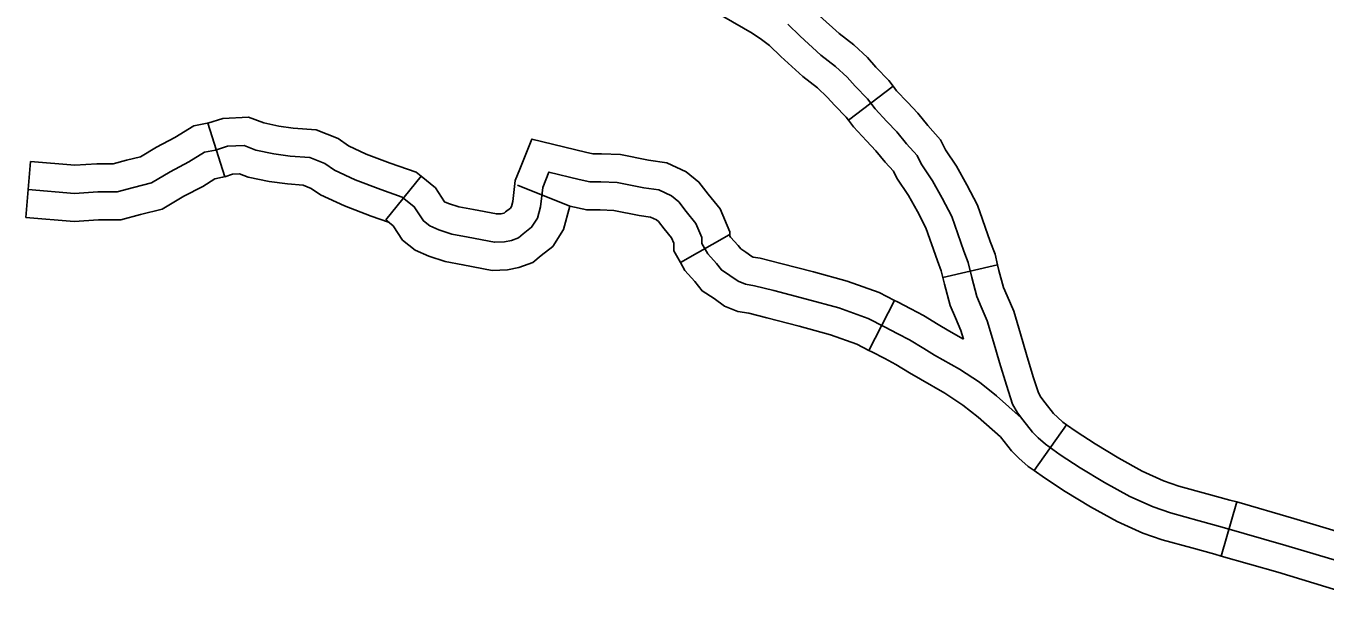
# Model space of a CAD drawing. Extents: x 1377389 to 1380723, y 1168351 to 1170484.
# Drawn here: x 1378478.6 to 1378548, y 1168857.7 to 1168888.7 of the extents above; entities that cross this region are included whole.
import ezdxf

# ---------------------------------------------------------------- set-up
doc = ezdxf.new("R2010")
doc.units = 0
doc.layers.add('B_Fill', color=7, linetype='Continuous')

msp = doc.modelspace()

# ---------------------------------------------------------------- linework, layer by layer
at = {"layer": 'B_Fill'}
for p, q in [((1378522.523, 1168883.663), (1378524.91, 1168885.48)), ((1378489.235, 1168880.651), (1378488.339, 1168883.515)), ((1378478.632, 1168878.464), (1378478.873, 1168881.454)), ((1378497.828, 1168878.349), (1378499.72, 1168880.677)), ((1378507.648, 1168879.074), (1378504.867, 1168880.199)), ((1378513.552, 1168876.067), (1378516.157, 1168877.554)), ((1378527.562, 1168875.263), (1378530.482, 1168875.95)), ((1378523.606, 1168871.38), (1378524.975, 1168874.049)), ((1378532.43, 1168864.962), (1378534.161, 1168867.412)), ((1378542.412, 1168860.404), (1378543.242, 1168863.287))]:
    msp.add_line(p, q, dxfattribs=at)
for points in [[(1378516.239, 1168892.424), (1378516.307, 1168892.387), (1378516.871, 1168892.092), (1378517.43, 1168891.745), (1378517.832, 1168891.509), (1378518.402, 1168891.186), (1378518.984, 1168890.853), (1378519.605, 1168890.429), (1378520.272, 1168889.944), (1378520.984, 1168889.232), (1378522.019, 1168888.289), (1378522.802, 1168887.683), (1378523.531, 1168887.012), (1378523.989, 1168886.5), (1378524.683, 1168885.778), (1378524.91, 1168885.48)], [(1378514.801, 1168889.791), (1378514.891, 1168889.742), (1378515.383, 1168889.485), (1378515.879, 1168889.177), (1378516.332, 1168888.91), (1378516.919, 1168888.578), (1378517.392, 1168888.308), (1378517.877, 1168887.977), (1378518.316, 1168887.657), (1378518.912, 1168887.061), (1378520.088, 1168885.991), (1378520.864, 1168885.39), (1378521.392, 1168884.903), (1378521.789, 1168884.459), (1378522.401, 1168883.823), (1378522.523, 1168883.663)], [(1378519.294, 1168888.8), (1378519.948, 1168888.146), (1378521.054, 1168887.14), (1378521.833, 1168886.536), (1378522.461, 1168885.957), (1378522.889, 1168885.479), (1378523.542, 1168884.8), (1378523.944, 1168884.272), (1378524.573, 1168883.593), (1378525.101, 1168883.039), (1378525.629, 1168882.41), (1378526.182, 1168881.781), (1378526.408, 1168881.328), (1378527.013, 1168880.427), (1378527.523, 1168879.499), (1378528.033, 1168878.524), (1378528.682, 1168876.668), (1378528.914, 1168876.065), (1378529.099, 1168875.276), (1378529.378, 1168874.255), (1378529.609, 1168873.698), (1378529.934, 1168872.956), (1378530.258, 1168871.842), (1378530.583, 1168870.729), (1378530.954, 1168869.522), (1378531.278, 1168868.501), (1378531.542, 1168868.049), (1378531.835, 1168867.666), (1378532.345, 1168867.016), (1378532.648, 1168866.712), (1378533.04, 1168866.367), (1378533.828, 1168865.81), (1378534.895, 1168865.114), (1378536.193, 1168864.325), (1378537.537, 1168863.583), (1378538.789, 1168863.026), (1378539.716, 1168862.701), (1378541.246, 1168862.283), (1378542.475, 1168861.947), (1378545.859, 1168860.972), (1378549.105, 1168859.998)], [(1378524.91, 1168885.48), (1378525.094, 1168885.238), (1378525.666, 1168884.62), (1378526.219, 1168884.04), (1378526.767, 1168883.388), (1378527.437, 1168882.625), (1378527.707, 1168882.085), (1378528.296, 1168881.208), (1378528.845, 1168880.208), (1378529.413, 1168879.123), (1378530.091, 1168877.185), (1378530.351, 1168876.508), (1378530.482, 1168875.95)], [(1378488.339, 1168883.515), (1378489.129, 1168883.762), (1378490.507, 1168883.824), (1378491.325, 1168883.518), (1378492.117, 1168883.352), (1378492.898, 1168883.246), (1378494.119, 1168883.152), (1378495.287, 1168882.684), (1378495.838, 1168882.302), (1378496.79, 1168881.86), (1378498.073, 1168881.369), (1378499.456, 1168880.891), (1378499.72, 1168880.677)], [(1378478.873, 1168881.454), (1378481.235, 1168881.263), (1378482.41, 1168881.339), (1378483.293, 1168881.339), (1378483.992, 1168881.53), (1378484.747, 1168881.719), (1378485.591, 1168882.226), (1378486.577, 1168882.739), (1378487.597, 1168883.371), (1378488.382, 1168883.528), (1378488.339, 1168883.515)], [(1378522.523, 1168883.663), (1378522.794, 1168883.306), (1378523.48, 1168882.566), (1378523.982, 1168882.038), (1378524.491, 1168881.433), (1378524.927, 1168880.937), (1378525.109, 1168880.572), (1378525.731, 1168879.646), (1378526.201, 1168878.79), (1378526.653, 1168877.926), (1378527.274, 1168876.152), (1378527.477, 1168875.622), (1378527.562, 1168875.263)], [(1378504.986, 1168881.06), (1378505.633, 1168882.659), (1378508.496, 1168881.96), (1378508.874, 1168881.879), (1378509.344, 1168881.879), (1378510.359, 1168881.833), (1378511.861, 1168881.54), (1378512.839, 1168881.394), (1378513.871, 1168880.907), (1378514.547, 1168880.366), (1378515.041, 1168879.723), (1378515.679, 1168878.938), (1378516.196, 1168877.709), (1378516.196, 1168877.487), (1378516.157, 1168877.554)], [(1378478.753, 1168879.959), (1378481.223, 1168879.76), (1378482.458, 1168879.839), (1378483.494, 1168879.839), (1378484.371, 1168880.079), (1378485.327, 1168880.318), (1378486.324, 1168880.916), (1378487.32, 1168881.435), (1378488.157, 1168881.953), (1378488.754, 1168882.073), (1378489.392, 1168882.272), (1378490.268, 1168882.312), (1378490.906, 1168882.073), (1378491.862, 1168881.873), (1378492.739, 1168881.754), (1378493.775, 1168881.674), (1378494.572, 1168881.355), (1378495.09, 1168880.996), (1378496.205, 1168880.477), (1378497.56, 1168879.959), (1378498.716, 1168879.56), (1378499.353, 1168879.042), (1378499.842, 1168878.292), (1378500.183, 1168878.019), (1378500.661, 1168877.814), (1378501.366, 1168877.586), (1378502.229, 1168877.427), (1378503.628, 1168877.154), (1378504.162, 1168877.177), (1378504.533, 1168877.247), (1378504.912, 1168877.382), (1378505.171, 1168877.606), (1378505.617, 1168877.951), (1378505.928, 1168878.443), (1378506.087, 1168879.042), (1378506.207, 1168880.079), (1378506.537, 1168880.894), (1378508.161, 1168880.498), (1378508.715, 1168880.379), (1378509.309, 1168880.379), (1378510.181, 1168880.339), (1378511.607, 1168880.062), (1378512.399, 1168879.943), (1378513.072, 1168879.626), (1378513.468, 1168879.309), (1378513.864, 1168878.793), (1378514.379, 1168878.159), (1378514.696, 1168877.406), (1378514.696, 1168877.089), (1378515.013, 1168876.534), (1378515.488, 1168876.018), (1378515.748, 1168875.672), (1378516.201, 1168875.384), (1378516.637, 1168875.067), (1378517.033, 1168874.909), (1378517.508, 1168874.829), (1378518.537, 1168874.569), (1378520.28, 1168874.116), (1378522.008, 1168873.647), (1378523.568, 1168873.085), (1378524.448, 1168872.633), (1378525.154, 1168872.271), (1378525.785, 1168871.935), (1378526.546, 1168871.475), (1378527.124, 1168871.131), (1378528.444, 1168870.371), (1378529.51, 1168869.684), (1378530.419, 1168868.962), (1378531.746, 1168867.782)], [(1378499.72, 1168880.677), (1378500.482, 1168880.057), (1378500.966, 1168879.315), (1378501.188, 1168879.22), (1378501.734, 1168879.044), (1378502.509, 1168878.901), (1378503.741, 1168878.66), (1378503.99, 1168878.671), (1378504.141, 1168878.699), (1378504.143, 1168878.7), (1378504.22, 1168878.767), (1378504.49, 1168878.975), (1378504.537, 1168879.051), (1378504.61, 1168879.322), (1378504.74, 1168880.453), (1378504.986, 1168881.06)], [(1378478.632, 1168878.464), (1378481.211, 1168878.256), (1378482.507, 1168878.339), (1378483.696, 1168878.339), (1378484.751, 1168878.627), (1378485.908, 1168878.917), (1378487.057, 1168879.607), (1378488.062, 1168880.13), (1378488.716, 1168880.535), (1378489.126, 1168880.617), (1378489.234, 1168880.651)], [(1378489.235, 1168880.651), (1378489.654, 1168880.782), (1378490.029, 1168880.8), (1378490.487, 1168880.628), (1378491.607, 1168880.394), (1378492.58, 1168880.261), (1378493.431, 1168880.196), (1378493.857, 1168880.025), (1378494.341, 1168879.69), (1378495.621, 1168879.095), (1378497.047, 1168878.549), (1378497.976, 1168878.229), (1378497.828, 1168878.349)], [(1378497.828, 1168878.349), (1378498.225, 1168878.026), (1378498.717, 1168877.271), (1378499.405, 1168876.721), (1378500.134, 1168876.408), (1378500.998, 1168876.129), (1378501.95, 1168875.953), (1378503.514, 1168875.648), (1378504.334, 1168875.683), (1378504.926, 1168875.795), (1378505.681, 1168876.063), (1378506.121, 1168876.445), (1378506.744, 1168876.926), (1378507.319, 1168877.836), (1378507.648, 1168879.074)], [(1378507.648, 1168879.074), (1378508.556, 1168878.879), (1378509.275, 1168878.879), (1378510.002, 1168878.846), (1378511.352, 1168878.583), (1378511.959, 1168878.492), (1378512.273, 1168878.344), (1378512.389, 1168878.251), (1378512.687, 1168877.863), (1378513.079, 1168877.38), (1378513.196, 1168877.103), (1378513.196, 1168876.691), (1378513.552, 1168876.067)], [(1378516.157, 1168877.554), (1378516.231, 1168877.425), (1378516.643, 1168876.979), (1378516.783, 1168876.791), (1378517.045, 1168876.625), (1378517.368, 1168876.39), (1378517.439, 1168876.361), (1378517.815, 1168876.299), (1378518.909, 1168876.022), (1378520.666, 1168875.565), (1378522.459, 1168875.078), (1378524.166, 1168874.464), (1378524.975, 1168874.049)], [(1378513.552, 1168876.067), (1378513.795, 1168875.642), (1378514.333, 1168875.058), (1378514.712, 1168874.552), (1378515.357, 1168874.143), (1378515.905, 1168873.744), (1378516.626, 1168873.456), (1378517.2, 1168873.36), (1378518.164, 1168873.116), (1378519.895, 1168872.666), (1378521.557, 1168872.215), (1378522.969, 1168871.706), (1378523.606, 1168871.38)], [(1378530.482, 1168875.95), (1378530.554, 1168875.645), (1378530.799, 1168874.743), (1378530.989, 1168874.287), (1378531.347, 1168873.468), (1378531.699, 1168872.262), (1378532.02, 1168871.159), (1378532.386, 1168869.97), (1378532.658, 1168869.114), (1378532.791, 1168868.885), (1378533.021, 1168868.585), (1378533.469, 1168868.013), (1378533.676, 1168867.806), (1378533.972, 1168867.545), (1378534.161, 1168867.412)], [(1378527.562, 1168875.263), (1378527.645, 1168874.907), (1378527.956, 1168873.768), (1378528.23, 1168873.11), (1378528.521, 1168872.444), (1378528.656, 1168871.98)], [(1378524.975, 1168874.049), (1378525.133, 1168873.968), (1378525.848, 1168873.601), (1378526.527, 1168873.24), (1378527.317, 1168872.762), (1378527.882, 1168872.426), (1378528.656, 1168871.98)], [(1378523.606, 1168871.38), (1378523.764, 1168871.299), (1378524.459, 1168870.942), (1378525.044, 1168870.631), (1378525.774, 1168870.189), (1378526.367, 1168869.837), (1378527.663, 1168869.09), (1378528.636, 1168868.463), (1378529.454, 1168867.814), (1378530.641, 1168866.757)], [(1378534.161, 1168867.412), (1378534.671, 1168867.051), (1378535.694, 1168866.383), (1378536.945, 1168865.623), (1378538.206, 1168864.927), (1378539.343, 1168864.421), (1378540.162, 1168864.134), (1378541.642, 1168863.73), (1378542.881, 1168863.391), (1378543.242, 1168863.287)], [(1378530.641, 1168866.757), (1378531.22, 1168866.02), (1378531.621, 1168865.619), (1378532.109, 1168865.188), (1378532.429, 1168864.962)], [(1378532.43, 1168864.962), (1378532.985, 1168864.569), (1378534.095, 1168863.845), (1378535.441, 1168863.027), (1378536.869, 1168862.238), (1378538.236, 1168861.63), (1378539.27, 1168861.268), (1378540.851, 1168860.836), (1378542.069, 1168860.503), (1378542.412, 1168860.404)], [(1378543.242, 1168863.287), (1378546.283, 1168862.411), (1378549.563, 1168861.427), (1378550.669, 1168861.05), (1378553.383, 1168860.162)], [(1378542.412, 1168860.404), (1378545.436, 1168859.533), (1378548.647, 1168858.569), (1378549.719, 1168858.204), (1378551.156, 1168857.734)]]:
    msp.add_lwpolyline(points, dxfattribs=at)

doc.saveas('drawing.dxf')
